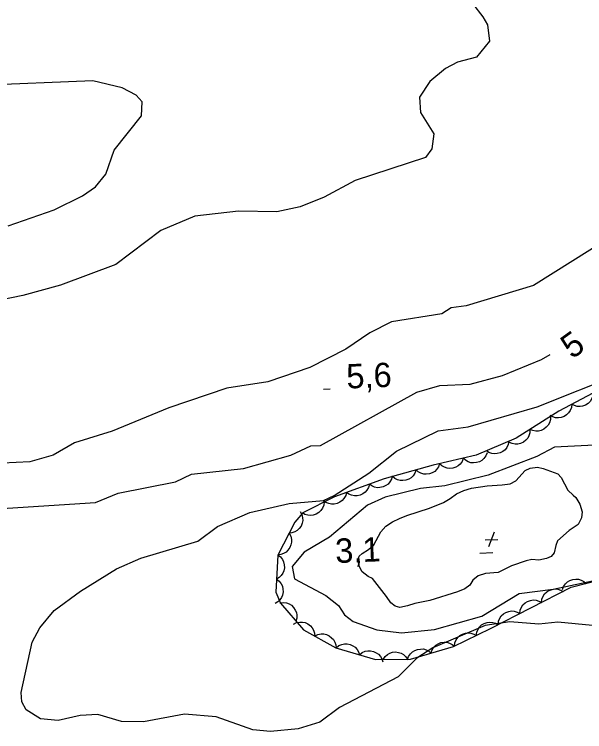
# Model space of a CAD drawing. Extents: x 336540 to 340074, y 5572036 to 5573747.
# Drawn here: x 337792.2 to 337862.4, y 5572858.3 to 5572946.6 of the extents above; entities that cross this region are included whole.
import ezdxf

# ---------------------------------------------------------------- set-up
doc = ezdxf.new("R2010")
doc.units = 0
for name, color, linetype in [('Niveau 1', 7, 'Continuous'), ('Niveau 2', 7, 'Continuous'), ('Niveau 3', 7, 'Continuous'), ('Niveau 4', 7, 'Continuous'), ('Niveau 44', 7, 'Continuous')]:
    doc.layers.add(name, color=color, linetype=linetype)

msp = doc.modelspace()

# ---------------------------------------------------------------- linework, layer by layer
at = {"layer": 'Niveau 1'}
for points in [[(337848.57, 5572947.91), (337849.84, 5572946.29), (337850.41, 5572945.3), (337850.67, 5572943.28), (337849.09, 5572941.32), (337846.73, 5572940.7), (337845.26, 5572939.94), (337843.31, 5572938.32), (337842.06, 5572936.38), (337842.16, 5572934.52), (337843.82, 5572931.88), (337843.57, 5572930.03), (337842.78, 5572928.97), (337834.12, 5572926.15), (337830.34, 5572924.07), (337827.35, 5572922.9), (337824.5, 5572922.26), (337819.76, 5572922.35), (337814.38, 5572921.73), (337810.23, 5572919.98), (337804.68, 5572915.8), (337797.88, 5572913.24), (337793.23, 5572911.99), (337782.18, 5572909.72)], [(337791.41, 5572920.54), (337797.07, 5572922.52), (337800.55, 5572924.23), (337802.18, 5572925.34), (337803.44, 5572926.93), (337804.48, 5572929.86), (337807.82, 5572934.11), (337807.9, 5572935.81), (337807.17, 5572936.63), (337805.44, 5572937.54), (337801.85, 5572938.39), (337787.82, 5572937.83)], [(337902.5, 5572927.09), (337901.06, 5572927.27), (337894.9, 5572926.96), (337889.96, 5572926.11), (337880.76, 5572923.95), (337877.94, 5572922.96), (337875.6, 5572922.66), (337865.45, 5572919.08), (337856.11, 5572913.19), (337847.79, 5572910.72), (337845.94, 5572910.46), (337844.79, 5572909.72), (337838.59, 5572908.72), (337835.95, 5572907.39), (337833, 5572905.38), (337828.55, 5572903.12), (337823.4, 5572901.33), (337818.35, 5572900.56), (337811.21, 5572898.16), (337804.24, 5572895.25), (337799.57, 5572893.82), (337796.94, 5572892.32), (337794.1, 5572891.51), (337790.73, 5572891.34)], [(337787.47, 5572885.56), (337802.16, 5572886.5), (337804.97, 5572887.65), (337812.02, 5572889.05), (337813.99, 5572889.99), (337820.38, 5572890.66), (337826.23, 5572892.31), (337828.69, 5572893.46), (337829.87, 5572893.51), (337841.74, 5572900.05), (337844.55, 5572900.88), (337848.28, 5572901.07), (337852.29, 5572902.13), (337857.08, 5572904.08), (337858.15, 5572904.71)]]:
    msp.add_lwpolyline(points, dxfattribs=at)
at = {"layer": 'Niveau 2'}
for points in [[(337800.34, 5572875.55), (337804.77, 5572878.31), (337807.75, 5572879.65), (337814.75, 5572881.73), (337817.19, 5572883.54), (337821.17, 5572885.26), (337826, 5572886.37), (337830.23, 5572886.75), (337831.55, 5572887.34), (337835.81, 5572890.09), (337839.24, 5572892.82), (337844.34, 5572895.29), (337848.04, 5572895.81), (337856.54, 5572898.28), (337866.83, 5572902.37)], [(337865.25, 5572893.64), (337858.67, 5572893.31), (337856.51, 5572892.15)], [(337856.51, 5572892.15), (337850.53, 5572889.84), (337845.19, 5572888.54), (337842.17, 5572888.21), (337837.83, 5572887.16), (337835.66, 5572886.17), (337830.97, 5572882.21), (337827.85, 5572880.35), (337826.4, 5572878.59), (337826.66, 5572877.07), (337830.51, 5572875.05), (337832.08, 5572873.79), (337832.81, 5572872.64), (337833.88, 5572871.83), (337836.79, 5572870.79), (337839.86, 5572870.45), (337843.92, 5572870.84), (337849.74, 5572872.48), (337854.33, 5572875.27), (337858.53, 5572875.81), (337864.9, 5572877.16)], [(337863.34, 5572871.32), (337859.09, 5572871.77), (337856.74, 5572871.5), (337853.16, 5572871.81), (337850.14, 5572871.32), (337843.68, 5572868.61), (337841.72, 5572867.33), (337839.45, 5572865), (337832.22, 5572861.24), (337829.77, 5572859.42), (337827.11, 5572858.6), (337823.73, 5572858.27), (337821.53, 5572858.5), (337817.04, 5572860.1), (337813.13, 5572860.44), (337808.09, 5572859.48), (337805.38, 5572859.51), (337802.47, 5572860.38), (337800.27, 5572860.27), (337797.59, 5572859.63), (337795.4, 5572859.86), (337793.63, 5572860.95), (337793.09, 5572861.93), (337793.02, 5572863.11), (337794.39, 5572869.29), (337795.33, 5572871.05), (337797.09, 5572873.17), (337800.34, 5572875.55)]]:
    msp.add_lwpolyline(points, dxfattribs=at)
at = {"layer": 'Niveau 3'}
for p, q in [((337830.23, 5572900.44), (337831.04, 5572900.47)), ((337851.23, 5572882.82), (337850.56, 5572881.02)), ((337850.14, 5572881.87), (337851.69, 5572881.94)), ((337849.5, 5572880.25), (337851.09, 5572880.31))]:
    msp.add_line(p, q, dxfattribs=at)
at = {"layer": 'Niveau 4'}
msp.add_lwpolyline([(337860.96, 5572887.39), (337861.31, 5572887.11), (337861.78, 5572886.28), (337862.08, 5572885.33), (337861.99, 5572884.59), (337861.61, 5572883.79), (337860.5, 5572883.03), (337859.06, 5572881.75), (337858.85, 5572881.19), (337858.65, 5572880.28), (337858.26, 5572879.82), (337857.7, 5572879.58), (337856.75, 5572879.39), (337855.9, 5572879.48), (337855.17, 5572879.29), (337853.38, 5572878.68), (337851.76, 5572877.85), (337850.18, 5572877.76), (337849.29, 5572877.46), (337848.62, 5572876.93), (337848.24, 5572876.3), (337847.63, 5572875.84), (337846.74, 5572875.48), (337843.32, 5572874.43), (337841.47, 5572874.05), (337840.57, 5572873.75), (337839.62, 5572873.56), (337839.05, 5572873.71), (337838.53, 5572874.15), (337838.01, 5572874.93), (337836.26, 5572877.14), (337835.75, 5572877.36), (337835, 5572877.96), (337834.65, 5572878.57), (337834.46, 5572879.42), (337834.62, 5572879.87), (337835.01, 5572880.22), (337835.78, 5572880.69), (337836.45, 5572881.27), (337837.31, 5572882.87), (337837.92, 5572883.56), (337838.75, 5572884.09), (337839.59, 5572884.51), (337840.48, 5572884.87), (337843.28, 5572885.78), (337845.02, 5572886.5), (337845.85, 5572886.97), (337846.63, 5572887.55), (337847.52, 5572887.97), (337848.47, 5572888.27), (337850.39, 5572888.55), (337852.25, 5572888.65), (337853.2, 5572888.78), (337853.93, 5572889.14), (337855.08, 5572890.41), (337855.7, 5572890.71), (337856.6, 5572890.84), (337857.28, 5572890.69), (337859.1, 5572890), (337859.5, 5572889.55), (337860.33, 5572887.99), (337860.96, 5572887.39)], dxfattribs=at)
at = {"layer": 'Niveau 44'}
for points in [[(337864.1, 5572900.33), (337859.21, 5572897.75), (337853.96, 5572894.41), (337849.03, 5572892.3), (337843.73, 5572891.07), (337837.72, 5572889.41), (337831.6, 5572887.2), (337827.68, 5572885.22), (337826.71, 5572884.08), (337824.6, 5572880), (337824.37, 5572875.45), (337824.93, 5572874.08), (337827.78, 5572870.81), (337831.75, 5572868.61), (337836.62, 5572867.15), (337840.93, 5572867.21), (337846.26, 5572868.75), (337850.78, 5572870.97), (337860.73, 5572876.04), (337864.77, 5572877.1)], [(337863.45, 5572899.99), (337863.41, 5572899.57), (337863.25, 5572899.2), (337863.08, 5572898.92), (337862.82, 5572898.68), (337862.51, 5572898.48), (337862.14, 5572898.36), (337861.82, 5572898.29), (337861.47, 5572898.32), (337861.12, 5572898.42), (337860.8, 5572898.59)], [(337860.8, 5572898.59), (337860.75, 5572898.17), (337860.59, 5572897.8), (337860.42, 5572897.52), (337860.16, 5572897.28), (337859.85, 5572897.08), (337859.49, 5572896.96), (337859.17, 5572896.89), (337858.82, 5572896.92), (337858.46, 5572897.02), (337858.14, 5572897.19)], [(337858.19, 5572897.1), (337858.18, 5572896.69), (337858.05, 5572896.3), (337857.91, 5572896), (337857.67, 5572895.75), (337857.38, 5572895.52), (337857.02, 5572895.37), (337856.71, 5572895.28), (337856.36, 5572895.28), (337855.99, 5572895.35), (337855.66, 5572895.49)], [(337855.66, 5572895.49), (337855.65, 5572895.08), (337855.52, 5572894.69), (337855.38, 5572894.39), (337855.14, 5572894.14), (337854.84, 5572893.91), (337854.49, 5572893.76), (337854.18, 5572893.67), (337853.83, 5572893.67), (337853.46, 5572893.74), (337853.13, 5572893.88)], [(337853.06, 5572894.02), (337852.98, 5572893.61), (337852.79, 5572893.25), (337852.6, 5572892.98), (337852.32, 5572892.77), (337851.99, 5572892.59), (337851.62, 5572892.5), (337851.3, 5572892.46), (337850.95, 5572892.52), (337850.6, 5572892.65), (337850.3, 5572892.84)], [(337850.37, 5572892.61), (337850.23, 5572892.22), (337849.98, 5572891.9), (337849.74, 5572891.67), (337849.43, 5572891.51), (337849.08, 5572891.39), (337848.69, 5572891.37), (337848.37, 5572891.38), (337848.04, 5572891.51), (337847.72, 5572891.69), (337847.45, 5572891.93)], [(337847.45, 5572891.93), (337847.3, 5572891.54), (337847.05, 5572891.22), (337846.82, 5572890.99), (337846.51, 5572890.83), (337846.16, 5572890.71), (337845.77, 5572890.69), (337845.45, 5572890.7), (337845.12, 5572890.83), (337844.79, 5572891.01), (337844.53, 5572891.26)], [(337841.63, 5572890.49), (337841.5, 5572890.09), (337841.26, 5572889.76), (337841.03, 5572889.52), (337840.73, 5572889.35), (337840.38, 5572889.22), (337840, 5572889.18), (337839.68, 5572889.18), (337839.34, 5572889.29), (337839.01, 5572889.46), (337838.74, 5572889.69)], [(337844.52, 5572891.29), (337844.39, 5572890.89), (337844.15, 5572890.56), (337843.93, 5572890.32), (337843.62, 5572890.14), (337843.28, 5572890.02), (337842.89, 5572889.98), (337842.57, 5572889.98), (337842.23, 5572890.09), (337841.9, 5572890.26), (337841.63, 5572890.49)], [(337838.71, 5572889.77), (337838.61, 5572889.36), (337838.4, 5572889.02), (337838.19, 5572888.76), (337837.9, 5572888.56), (337837.57, 5572888.4), (337837.19, 5572888.33), (337836.87, 5572888.31), (337836.52, 5572888.39), (337836.18, 5572888.54), (337835.89, 5572888.75)], [(337835.89, 5572888.75), (337835.79, 5572888.35), (337835.58, 5572888), (337835.37, 5572887.74), (337835.08, 5572887.54), (337834.75, 5572887.38), (337834.37, 5572887.32), (337834.05, 5572887.29), (337833.7, 5572887.37), (337833.36, 5572887.52), (337833.07, 5572887.73)], [(337833.07, 5572887.73), (337832.97, 5572887.33), (337832.76, 5572886.98), (337832.55, 5572886.72), (337832.26, 5572886.52), (337831.93, 5572886.37), (337831.55, 5572886.3), (337831.22, 5572886.27), (337830.88, 5572886.36), (337830.54, 5572886.5), (337830.25, 5572886.71)], [(337830.32, 5572886.55), (337830.26, 5572886.14), (337830.1, 5572885.77), (337829.92, 5572885.49), (337829.66, 5572885.25), (337829.35, 5572885.06), (337828.98, 5572884.94), (337828.66, 5572884.88), (337828.31, 5572884.92), (337827.95, 5572885.02), (337827.64, 5572885.2)], [(337827.38, 5572885.37), (337827.58, 5572885), (337827.66, 5572884.6), (337827.68, 5572884.28), (337827.61, 5572883.93), (337827.47, 5572883.59), (337827.23, 5572883.28), (337827.01, 5572883.05), (337826.71, 5572882.87), (337826.36, 5572882.75), (337826, 5572882.7)], [(337826, 5572882.7), (337826.2, 5572882.34), (337826.28, 5572881.94), (337826.3, 5572881.61), (337826.23, 5572881.27), (337826.09, 5572880.93), (337825.86, 5572880.62), (337825.63, 5572880.38), (337825.33, 5572880.21), (337824.98, 5572880.08), (337824.62, 5572880.04)], [(337824.6, 5572880.05), (337824.94, 5572879.79), (337825.18, 5572879.47), (337825.33, 5572879.18), (337825.41, 5572878.83), (337825.42, 5572878.46), (337825.34, 5572878.09), (337825.23, 5572877.78), (337825.02, 5572877.49), (337824.76, 5572877.24), (337824.45, 5572877.05)], [(337824.45, 5572877.05), (337824.78, 5572876.8), (337825.02, 5572876.47), (337825.18, 5572876.18), (337825.25, 5572875.83), (337825.27, 5572875.47), (337825.18, 5572875.09), (337825.08, 5572874.78), (337824.87, 5572874.5), (337824.61, 5572874.24), (337824.3, 5572874.05)], [(337859.66, 5572875.76), (337859.8, 5572876.15), (337860.04, 5572876.48), (337860.27, 5572876.72), (337860.58, 5572876.89), (337860.93, 5572877.02), (337861.31, 5572877.05), (337861.63, 5572877.05), (337861.97, 5572876.93), (337862.29, 5572876.76), (337862.56, 5572876.52)], [(337857.07, 5572874.18), (337857.13, 5572874.59), (337857.29, 5572874.96), (337857.46, 5572875.24), (337857.73, 5572875.48), (337858.04, 5572875.67), (337858.41, 5572875.79), (337858.73, 5572875.85), (337859.08, 5572875.81), (337859.43, 5572875.71), (337859.75, 5572875.54)], [(337824.88, 5572874.14), (337825.29, 5572874.19), (337825.69, 5572874.12), (337826.01, 5572874.02), (337826.3, 5572873.83), (337826.56, 5572873.57), (337826.76, 5572873.24), (337826.9, 5572872.95), (337826.95, 5572872.6), (337826.94, 5572872.23), (337826.85, 5572871.88)], [(337854.4, 5572872.82), (337854.45, 5572873.23), (337854.62, 5572873.6), (337854.79, 5572873.88), (337855.05, 5572874.12), (337855.37, 5572874.31), (337855.73, 5572874.43), (337856.05, 5572874.49), (337856.4, 5572874.45), (337856.76, 5572874.35), (337857.07, 5572874.18)], [(337851.73, 5572871.45), (337851.78, 5572871.87), (337851.94, 5572872.24), (337852.12, 5572872.52), (337852.38, 5572872.76), (337852.69, 5572872.95), (337853.06, 5572873.07), (337853.38, 5572873.13), (337853.73, 5572873.09), (337854.09, 5572872.99), (337854.4, 5572872.82)], [(337826.54, 5572871.5), (337826.91, 5572871.69), (337827.31, 5572871.76), (337827.64, 5572871.77), (337827.98, 5572871.69), (337828.32, 5572871.53), (337828.62, 5572871.3), (337828.85, 5572871.07), (337829.02, 5572870.75), (337829.13, 5572870.4), (337829.16, 5572870.04)], [(337849.04, 5572870.12), (337849.1, 5572870.53), (337849.27, 5572870.9), (337849.45, 5572871.18), (337849.71, 5572871.41), (337850.03, 5572871.6), (337850.4, 5572871.71), (337850.72, 5572871.77), (337851.07, 5572871.72), (337851.42, 5572871.62), (337851.74, 5572871.44)], [(337829.16, 5572870.04), (337829.54, 5572870.23), (337829.94, 5572870.3), (337830.27, 5572870.32), (337830.61, 5572870.23), (337830.94, 5572870.08), (337831.24, 5572869.84), (337831.48, 5572869.61), (337831.64, 5572869.3), (337831.75, 5572868.95), (337831.79, 5572868.59)], [(337846.35, 5572868.79), (337846.41, 5572869.21), (337846.58, 5572869.58), (337846.76, 5572869.86), (337847.02, 5572870.09), (337847.34, 5572870.28), (337847.7, 5572870.39), (337848.03, 5572870.45), (337848.37, 5572870.4), (337848.73, 5572870.29), (337849.04, 5572870.12)], [(337843.47, 5572867.94), (337843.6, 5572868.34), (337843.84, 5572868.68), (337844.06, 5572868.92), (337844.36, 5572869.1), (337844.7, 5572869.23), (337845.09, 5572869.28), (337845.41, 5572869.28), (337845.75, 5572869.17), (337846.08, 5572869.01), (337846.36, 5572868.78)], [(337831.79, 5572868.6), (337832.11, 5572868.86), (337832.49, 5572869.02), (337832.81, 5572869.1), (337833.16, 5572869.09), (337833.52, 5572869.01), (337833.87, 5572868.84), (337834.14, 5572868.67), (337834.37, 5572868.4), (337834.56, 5572868.08), (337834.66, 5572867.74)], [(337840.59, 5572867.11), (337840.72, 5572867.51), (337840.95, 5572867.84), (337841.18, 5572868.09), (337841.48, 5572868.27), (337841.82, 5572868.4), (337842.2, 5572868.44), (337842.53, 5572868.45), (337842.87, 5572868.34), (337843.2, 5572868.18), (337843.47, 5572867.94)], [(337834.66, 5572867.74), (337834.99, 5572868), (337835.36, 5572868.16), (337835.68, 5572868.24), (337836.04, 5572868.23), (337836.4, 5572868.15), (337836.74, 5572867.98), (337837.02, 5572867.81), (337837.24, 5572867.54), (337837.43, 5572867.22), (337837.54, 5572866.87)], [(337837.58, 5572867.16), (337837.81, 5572867.51), (337838.12, 5572867.77), (337838.4, 5572867.95), (337838.74, 5572868.04), (337839.11, 5572868.08), (337839.48, 5572868.02), (337839.8, 5572867.94), (337840.1, 5572867.75), (337840.37, 5572867.5), (337840.58, 5572867.21)]]:
    msp.add_lwpolyline(points, dxfattribs=at)

# ---------------------------------------------------------------- texts
at = {"layer": 'Niveau 1'}
msp.add_text('5', height=3, rotation=35.84425, dxfattribs=at).set_placement((337860.84, 5572904.07))
at = {"layer": 'Niveau 3'}
for s, p in [('5,6    ', (337833.11, 5572900.51)), ('    3,1 ', (337827.28, 5572878.85))]:
    msp.add_text(s, height=2.9999, rotation=2.27627, dxfattribs=at).set_placement(p)

doc.saveas('drawing.dxf')
